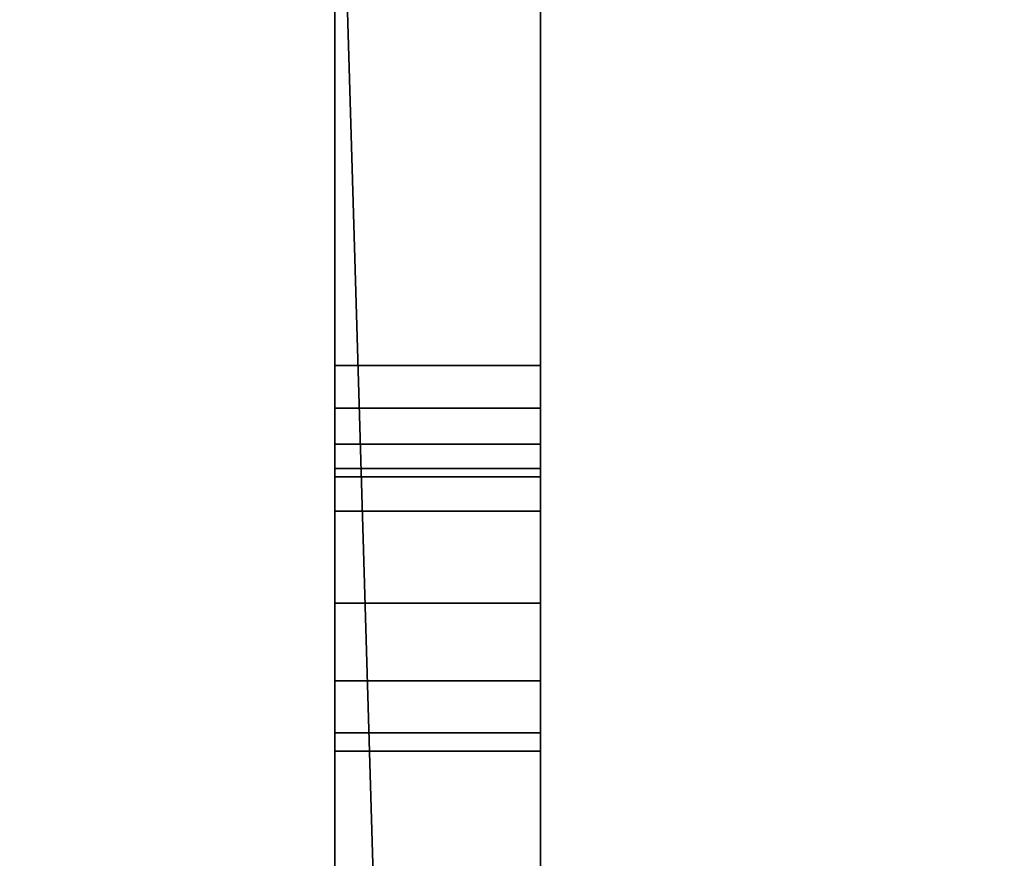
# Model space of a CAD drawing. Header units: millimetres. Extents: x -508 to 6708, y -110 to 248.
# Tile 969 of 1056: x 1875 to 1889, y -22 to -10. Entities that reach past the tile are written whole.
import ezdxf

# ---------------------------------------------------------------- set-up
doc = ezdxf.new("R2010")
doc.units = ezdxf.units.MM
doc.layers.add('151', color=7, linetype='Continuous', true_color=0xffffff)

# ---------------------------------------------------------------- blocks, each defined once
blk = doc.blocks.new('UG_SURFACE_145')
at = {"layer": '151', "color": 252, "linetype": 'Continuous', "lineweight": 35}
for points in [[(1879.5, -16.913, 323.25), (1882.5, -16.913, 323.25), (1882.5, -0.913, 323.25), (1879.5, -0.913, 323.25)], [(1879.5, -0.913, 330.25), (1882.5, -0.913, 330.25), (1882.5, -16.913, 330.25), (1879.5, -16.913, 330.25)], [(1879.5, -14.789, 336.4), (1879.5, -5.013, 336.4), (1879.5, -0.913, 330.25), (1879.5, -16.913, 330.25)], [(1879.5, -16.913, 323.25), (1879.5, -0.913, 323.25), (1879.5, -4.401, 316.978), (1879.5, -5.013, 317.1)], [(1882.5, -14.789, 317.1), (1882.5, -5.013, 317.1), (1882.5, -0.913, 323.25), (1882.5, -16.913, 323.25)], [(1882.5, -16.913, 330.25), (1882.5, -0.913, 330.25), (1882.5, -4.401, 336.522), (1882.5, -5.013, 336.4)], [(1879.5, -3.413, 309.5), (1882.5, -3.413, 309.5), (1882.5, -27.565, 309.5), (1880.216, -27.454, 309.5)], [(1880.216, -27.454, 309.5), (1879.5, -27.565, 309.5), (1879.5, -3.413, 309.5)], [(1879.5, -3.413, 344), (1879.5, -27.565, 344), (1880.216, -27.454, 344)], [(1880.216, -27.454, 344), (1882.5, -27.565, 344), (1882.5, -3.413, 344), (1879.5, -3.413, 344)], [(1879.5, -14.789, 313.9), (1879.5, -5.013, 313.9), (1879.5, -3.413, 309.5), (1879.5, -27.565, 309.5)], [(1879.5, -27.565, 344), (1879.5, -3.413, 344), (1879.5, -5.013, 339.6), (1879.5, -14.789, 339.6)], [(1882.5, -14.789, 339.6), (1882.5, -5.013, 339.6), (1882.5, -3.413, 344), (1882.5, -27.565, 344)], [(1882.5, -27.565, 309.5), (1882.5, -3.413, 309.5), (1882.5, -5.013, 313.9), (1882.5, -14.789, 313.9)], [(1879.5, -5.013, 317.1), (1879.5, -18.252, 323.516), (1879.5, -16.913, 323.25)], [(1879.5, -18.252, 323.516), (1879.5, -5.013, 317.1), (1879.5, -14.789, 317.1)], [(1879.5, -5.013, 339.6), (1882.5, -5.013, 339.6), (1882.5, -14.789, 339.6), (1879.5, -14.789, 339.6)], [(1879.5, -5.013, 317.1), (1882.5, -5.013, 317.1), (1882.5, -14.789, 317.1), (1879.5, -14.789, 317.1)], [(1879.5, -14.789, 313.9), (1882.5, -14.789, 313.9), (1882.5, -5.013, 313.9), (1879.5, -5.013, 313.9)], [(1879.5, -14.789, 336.4), (1882.5, -14.789, 336.4), (1882.5, -5.013, 336.4), (1879.5, -5.013, 336.4)], [(1882.5, -5.013, 336.4), (1882.5, -18.252, 329.984), (1882.5, -16.913, 330.25)], [(1882.5, -18.252, 329.984), (1882.5, -5.013, 336.4), (1882.5, -14.789, 336.4)], [(1879.5, -27.565, 309.5), (1879.5, -15.409, 314.015), (1879.5, -14.789, 313.9)], [(1879.5, -16.913, 330.25), (1879.5, -15.409, 336.515), (1879.5, -14.789, 336.4)], [(1879.5, -14.789, 317.1), (1879.5, -15.409, 316.985), (1879.5, -18.252, 323.516)], [(1879.5, -14.789, 339.6), (1879.5, -15.409, 339.485), (1879.5, -27.565, 344)], [(1879.5, -15.409, 336.515), (1882.5, -15.409, 336.515), (1882.5, -14.789, 336.4), (1879.5, -14.789, 336.4)], [(1879.5, -14.789, 339.6), (1882.5, -14.789, 339.6), (1882.5, -15.409, 339.485), (1879.5, -15.409, 339.485)], [(1879.5, -15.409, 314.015), (1882.5, -15.409, 314.015), (1882.5, -14.789, 313.9), (1879.5, -14.789, 313.9)], [(1879.5, -14.789, 317.1), (1882.5, -14.789, 317.1), (1882.5, -15.409, 316.985), (1879.5, -15.409, 316.985)], [(1882.5, -16.913, 323.25), (1882.5, -15.409, 316.985), (1882.5, -14.789, 317.1)], [(1882.5, -27.565, 344), (1882.5, -15.409, 339.485), (1882.5, -14.789, 339.6)], [(1882.5, -14.789, 313.9), (1882.5, -15.409, 314.015), (1882.5, -27.565, 309.5)], [(1882.5, -14.789, 336.4), (1882.5, -15.409, 336.515), (1882.5, -18.252, 329.984)], [(1879.5, -16.913, 330.25), (1879.5, -18.252, 329.984), (1879.5, -15.409, 336.515)], [(1879.5, -19.388, 324.275), (1879.5, -18.252, 323.516), (1879.5, -15.409, 316.985), (1879.5, -15.936, 316.64)], [(1879.5, -15.936, 336.86), (1879.5, -15.409, 336.515), (1879.5, -18.252, 329.984), (1879.5, -19.388, 329.225)], [(1879.5, -27.565, 309.5), (1879.5, -15.936, 314.36), (1879.5, -15.409, 314.015)], [(1879.5, -15.409, 339.485), (1879.5, -15.936, 339.14), (1879.5, -27.565, 344)], [(1879.5, -15.936, 336.86), (1882.5, -15.936, 336.86), (1882.5, -15.409, 336.515), (1879.5, -15.409, 336.515)], [(1879.5, -15.409, 339.485), (1882.5, -15.409, 339.485), (1882.5, -15.936, 339.14), (1879.5, -15.936, 339.14)], [(1879.5, -15.936, 314.36), (1882.5, -15.936, 314.36), (1882.5, -15.409, 314.015), (1879.5, -15.409, 314.015)], [(1879.5, -15.409, 316.985), (1882.5, -15.409, 316.985), (1882.5, -15.936, 316.64), (1879.5, -15.936, 316.64)], [(1882.5, -16.913, 323.25), (1882.5, -18.252, 323.516), (1882.5, -15.409, 316.985)], [(1882.5, -15.936, 316.64), (1882.5, -15.409, 316.985), (1882.5, -18.252, 323.516), (1882.5, -19.388, 324.275)], [(1882.5, -27.565, 344), (1882.5, -15.936, 339.14), (1882.5, -15.409, 339.485)], [(1882.5, -15.409, 314.015), (1882.5, -15.936, 314.36), (1882.5, -27.565, 309.5)], [(1882.5, -19.388, 329.225), (1882.5, -18.252, 329.984), (1882.5, -15.409, 336.515), (1882.5, -15.936, 336.86)], [(1879.5, -20.147, 325.411), (1879.5, -15.936, 316.64), (1879.5, -16.289, 316.118)], [(1879.5, -27.565, 344), (1879.5, -15.936, 339.14), (1879.5, -16.289, 338.618)], [(1879.5, -15.936, 316.64), (1879.5, -20.147, 325.411), (1879.5, -19.388, 324.275)], [(1879.5, -16.289, 337.382), (1879.5, -15.936, 336.86), (1879.5, -20.147, 328.089)], [(1879.5, -19.388, 329.225), (1879.5, -20.147, 328.089), (1879.5, -15.936, 336.86)], [(1879.5, -16.289, 314.882), (1879.5, -15.936, 314.36), (1879.5, -27.565, 309.5)], [(1879.5, -16.289, 337.382), (1882.5, -16.289, 337.382), (1882.5, -15.936, 336.86), (1879.5, -15.936, 336.86)], [(1879.5, -15.936, 339.14), (1882.5, -15.936, 339.14), (1882.5, -16.289, 338.618), (1879.5, -16.289, 338.618)], [(1879.5, -16.289, 314.882), (1882.5, -16.289, 314.882), (1882.5, -15.936, 314.36), (1879.5, -15.936, 314.36)], [(1879.5, -15.936, 316.64), (1882.5, -15.936, 316.64), (1882.5, -16.289, 316.118), (1879.5, -16.289, 316.118)], [(1882.5, -20.147, 328.089), (1882.5, -15.936, 336.86), (1882.5, -16.289, 337.382)], [(1882.5, -27.565, 309.5), (1882.5, -15.936, 314.36), (1882.5, -16.289, 314.882)], [(1882.5, -19.388, 324.275), (1882.5, -20.147, 325.411), (1882.5, -15.936, 316.64)], [(1882.5, -16.289, 316.118), (1882.5, -15.936, 316.64), (1882.5, -20.147, 325.411)], [(1882.5, -16.289, 338.618), (1882.5, -15.936, 339.14), (1882.5, -27.565, 344)], [(1882.5, -15.936, 336.86), (1882.5, -20.147, 328.089), (1882.5, -19.388, 329.225)], [(1879.5, -27.565, 344), (1879.5, -16.413, 338), (1879.5, -16.289, 337.382), (1879.5, -20.147, 328.089)], [(1879.5, -20.147, 325.411), (1879.5, -16.289, 316.118), (1879.5, -16.413, 315.5), (1879.5, -27.565, 309.5)], [(1879.5, -27.565, 309.5), (1879.5, -16.413, 315.5), (1879.5, -16.289, 314.882)], [(1879.5, -16.289, 338.618), (1879.5, -16.413, 338), (1879.5, -27.565, 344)], [(1879.5, -16.413, 338), (1882.5, -16.413, 338), (1882.5, -16.289, 337.382), (1879.5, -16.289, 337.382)], [(1879.5, -16.289, 338.618), (1882.5, -16.289, 338.618), (1882.5, -16.413, 338), (1879.5, -16.413, 338)], [(1879.5, -16.413, 315.5), (1882.5, -16.413, 315.5), (1882.5, -16.289, 314.882), (1879.5, -16.289, 314.882)], [(1879.5, -16.289, 316.118), (1882.5, -16.289, 316.118), (1882.5, -16.413, 315.5), (1879.5, -16.413, 315.5)], [(1882.5, -27.565, 309.5), (1882.5, -16.413, 315.5), (1882.5, -16.289, 316.118), (1882.5, -20.147, 325.411)], [(1882.5, -20.147, 328.089), (1882.5, -16.289, 337.382), (1882.5, -16.413, 338), (1882.5, -27.565, 344)], [(1882.5, -27.565, 344), (1882.5, -16.413, 338), (1882.5, -16.289, 338.618)], [(1882.5, -16.289, 314.882), (1882.5, -16.413, 315.5), (1882.5, -27.565, 309.5)], [(1879.5, -18.252, 323.516), (1882.5, -18.252, 323.516), (1882.5, -16.913, 323.25), (1879.5, -16.913, 323.25)], [(1879.5, -16.913, 330.25), (1882.5, -16.913, 330.25), (1882.5, -18.252, 329.984), (1879.5, -18.252, 329.984)], [(1879.5, -19.388, 324.275), (1882.5, -19.388, 324.275), (1882.5, -18.252, 323.516), (1879.5, -18.252, 323.516)], [(1879.5, -18.252, 329.984), (1882.5, -18.252, 329.984), (1882.5, -19.388, 329.225), (1879.5, -19.388, 329.225)], [(1879.5, -20.147, 325.411), (1882.5, -20.147, 325.411), (1882.5, -19.388, 324.275), (1879.5, -19.388, 324.275)], [(1879.5, -19.388, 329.225), (1882.5, -19.388, 329.225), (1882.5, -20.147, 328.089), (1879.5, -20.147, 328.089)], [(1879.5, -20.413, 326.75), (1882.5, -20.413, 326.75), (1882.5, -20.147, 325.411), (1879.5, -20.147, 325.411)], [(1879.5, -20.147, 328.089), (1882.5, -20.147, 328.089), (1882.5, -20.413, 326.75), (1879.5, -20.413, 326.75)], [(1879.5, -27.565, 309.5), (1879.5, -27.565, 344), (1879.5, -20.413, 326.75), (1879.5, -20.147, 325.411)], [(1879.5, -20.147, 328.089), (1879.5, -20.413, 326.75), (1879.5, -27.565, 344)], [(1882.5, -27.565, 344), (1882.5, -27.565, 309.5), (1882.5, -20.413, 326.75), (1882.5, -20.147, 328.089)], [(1882.5, -20.147, 325.411), (1882.5, -20.413, 326.75), (1882.5, -27.565, 309.5)]]:
    blk.add_3dface(points, dxfattribs=at)
blk = doc.blocks.new('UG_SURFACE_146')
at = {"layer": '151', "color": 252, "linetype": 'Continuous', "lineweight": 35}
for points in [[(1829.496, -19.899, 362.418), (1829.389, -20.401, 364), (1875.214, -30.142, 364)], [(1829.496, -19.899, 291.918), (1829.389, -20.401, 293.5), (1875.214, -30.142, 293.5)], [(1875.469, -29.848, 360.764), (1829.46, -20.069, 360.764), (1829.496, -19.899, 362.418)], [(1875.469, -29.848, 290.264), (1829.46, -20.069, 290.264), (1829.496, -19.899, 291.918)], [(1875.214, -30.142, 364), (1875.466, -29.85, 363.244), (1829.496, -19.899, 362.418)], [(1829.496, -19.899, 362.418), (1875.608, -29.7, 361.582), (1875.469, -29.848, 360.764)], [(1829.496, -19.899, 362.418), (1875.608, -29.7, 362.418), (1875.608, -29.7, 361.582)], [(1875.466, -29.85, 363.244), (1875.608, -29.7, 362.418), (1829.496, -19.899, 362.418)], [(1875.214, -30.142, 293.5), (1875.467, -29.85, 292.743), (1829.496, -19.899, 291.918)], [(1829.496, -19.899, 291.918), (1875.608, -29.7, 291.077), (1875.469, -29.848, 290.264)], [(1829.496, -19.899, 291.918), (1875.608, -29.7, 291.918), (1875.608, -29.7, 291.077)], [(1875.467, -29.85, 292.743), (1875.608, -29.7, 291.918), (1829.496, -19.899, 291.918)], [(1874.936, -30.508, 359.455), (1874.883, -30.574, 359.323), (1829.287, -20.882, 359.323), (1829.46, -20.069, 360.764)], [(1874.883, -30.574, 288.823), (1829.287, -20.882, 288.823), (1829.46, -20.069, 290.264), (1875.469, -29.848, 290.264)], [(1829.46, -20.069, 360.764), (1875.469, -29.848, 360.764), (1874.936, -30.508, 359.455)], [(1829.389, -20.401, 364), (1829.158, -21.49, 365.236), (1874.523, -31.133, 365.236), (1874.951, -30.518, 364.469)], [(1875.214, -30.142, 293.5), (1829.389, -20.401, 293.5), (1829.158, -21.49, 294.736), (1874.523, -31.133, 294.736)], [(1874.951, -30.518, 364.469), (1875.214, -30.142, 364), (1829.389, -20.401, 364)]]:
    blk.add_3dface(points, dxfattribs=at)
blk = doc.blocks.new('UG_SURFACE_147')
at = {"layer": '151', "color": 252, "linetype": 'Continuous', "lineweight": 35}
for points in [[(1829.496, -19.899, 1797.418), (1829.389, -20.401, 1799), (1875.214, -30.142, 1799)], [(1829.496, -19.899, 1726.918), (1829.389, -20.401, 1728.5), (1875.214, -30.142, 1728.5)], [(1875.469, -29.848, 1795.764), (1829.46, -20.069, 1795.764), (1829.496, -19.899, 1797.418)], [(1875.469, -29.848, 1725.264), (1829.46, -20.069, 1725.264), (1829.496, -19.899, 1726.918)], [(1875.214, -30.142, 1799), (1875.466, -29.85, 1798.244), (1829.496, -19.899, 1797.418)], [(1829.496, -19.899, 1797.418), (1875.608, -29.7, 1796.582), (1875.469, -29.848, 1795.764)], [(1829.496, -19.899, 1797.418), (1875.608, -29.7, 1797.418), (1875.608, -29.7, 1796.582)], [(1875.466, -29.85, 1798.244), (1875.608, -29.7, 1797.418), (1829.496, -19.899, 1797.418)], [(1875.214, -30.142, 1728.5), (1875.467, -29.85, 1727.743), (1829.496, -19.899, 1726.918)], [(1829.496, -19.899, 1726.918), (1875.608, -29.7, 1726.077), (1875.469, -29.848, 1725.264)], [(1829.496, -19.899, 1726.918), (1875.608, -29.7, 1726.918), (1875.608, -29.7, 1726.077)], [(1875.467, -29.85, 1727.743), (1875.608, -29.7, 1726.918), (1829.496, -19.899, 1726.918)], [(1874.936, -30.508, 1794.455), (1874.883, -30.574, 1794.323), (1829.287, -20.882, 1794.323), (1829.46, -20.069, 1795.764)], [(1874.883, -30.574, 1723.823), (1829.287, -20.882, 1723.823), (1829.46, -20.069, 1725.264), (1875.469, -29.848, 1725.264)], [(1829.46, -20.069, 1795.764), (1875.469, -29.848, 1795.764), (1874.936, -30.508, 1794.455)], [(1829.389, -20.401, 1799), (1829.158, -21.49, 1800.236), (1874.523, -31.133, 1800.236), (1874.951, -30.518, 1799.469)], [(1875.214, -30.142, 1728.5), (1829.389, -20.401, 1728.5), (1829.158, -21.49, 1729.736), (1874.523, -31.133, 1729.736)], [(1874.951, -30.518, 1799.469), (1875.214, -30.142, 1799), (1829.389, -20.401, 1799)]]:
    blk.add_3dface(points, dxfattribs=at)
blk = doc.blocks.new('UG_SURFACE_148')
at = {"layer": '151', "color": 252, "linetype": 'Continuous', "lineweight": 35}
for points in [[(1829.496, -19.899, 1547.418), (1829.389, -20.401, 1549), (1875.214, -30.142, 1549)], [(1829.496, -19.899, 1476.918), (1829.389, -20.401, 1478.5), (1875.214, -30.142, 1478.5)], [(1875.469, -29.848, 1545.764), (1829.46, -20.069, 1545.764), (1829.496, -19.899, 1547.418)], [(1875.469, -29.848, 1475.264), (1829.46, -20.069, 1475.264), (1829.496, -19.899, 1476.918)], [(1875.214, -30.142, 1549), (1875.466, -29.85, 1548.244), (1829.496, -19.899, 1547.418)], [(1829.496, -19.899, 1547.418), (1875.608, -29.7, 1546.582), (1875.469, -29.848, 1545.764)], [(1829.496, -19.899, 1547.418), (1875.608, -29.7, 1547.418), (1875.608, -29.7, 1546.582)], [(1875.466, -29.85, 1548.244), (1875.608, -29.7, 1547.418), (1829.496, -19.899, 1547.418)], [(1875.214, -30.142, 1478.5), (1875.467, -29.85, 1477.743), (1829.496, -19.899, 1476.918)], [(1829.496, -19.899, 1476.918), (1875.608, -29.7, 1476.077), (1875.469, -29.848, 1475.264)], [(1829.496, -19.899, 1476.918), (1875.608, -29.7, 1476.918), (1875.608, -29.7, 1476.077)], [(1875.467, -29.85, 1477.743), (1875.608, -29.7, 1476.918), (1829.496, -19.899, 1476.918)], [(1874.936, -30.508, 1544.455), (1874.883, -30.574, 1544.323), (1829.287, -20.882, 1544.323), (1829.46, -20.069, 1545.764)], [(1874.883, -30.574, 1473.823), (1829.287, -20.882, 1473.823), (1829.46, -20.069, 1475.264), (1875.469, -29.848, 1475.264)], [(1829.46, -20.069, 1545.764), (1875.469, -29.848, 1545.764), (1874.936, -30.508, 1544.455)], [(1829.389, -20.401, 1549), (1829.158, -21.49, 1550.236), (1874.523, -31.133, 1550.236), (1874.951, -30.518, 1549.469)], [(1875.214, -30.142, 1478.5), (1829.389, -20.401, 1478.5), (1829.158, -21.49, 1479.736), (1874.523, -31.133, 1479.736)], [(1874.951, -30.518, 1549.469), (1875.214, -30.142, 1549), (1829.389, -20.401, 1549)]]:
    blk.add_3dface(points, dxfattribs=at)
blk = doc.blocks.new('UG_SURFACE_151')
at = {"layer": '151', "color": 252, "linetype": 'Continuous', "lineweight": 35}
for points in [[(1879.5, -16.913, 1508.25), (1882.5, -16.913, 1508.25), (1882.5, -0.913, 1508.25), (1879.5, -0.913, 1508.25)], [(1879.5, -0.913, 1515.25), (1882.5, -0.913, 1515.25), (1882.5, -16.913, 1515.25), (1879.5, -16.913, 1515.25)], [(1879.5, -14.789, 1521.4), (1879.5, -5.013, 1521.4), (1879.5, -0.913, 1515.25), (1879.5, -16.913, 1515.25)], [(1879.5, -16.913, 1508.25), (1879.5, -0.913, 1508.25), (1879.5, -4.401, 1501.978), (1879.5, -5.013, 1502.1)], [(1882.5, -14.789, 1502.1), (1882.5, -5.013, 1502.1), (1882.5, -0.913, 1508.25), (1882.5, -16.913, 1508.25)], [(1882.5, -16.913, 1515.25), (1882.5, -0.913, 1515.25), (1882.5, -4.401, 1521.522), (1882.5, -5.013, 1521.4)], [(1879.5, -3.413, 1494.5), (1882.5, -3.413, 1494.5), (1882.5, -27.565, 1494.5), (1880.216, -27.454, 1494.5)], [(1880.216, -27.454, 1494.5), (1879.5, -27.565, 1494.5), (1879.5, -3.413, 1494.5)], [(1879.5, -3.413, 1529), (1879.5, -27.565, 1529), (1880.216, -27.454, 1529)], [(1880.216, -27.454, 1529), (1882.5, -27.565, 1529), (1882.5, -3.413, 1529), (1879.5, -3.413, 1529)], [(1879.5, -14.789, 1498.9), (1879.5, -5.013, 1498.9), (1879.5, -3.413, 1494.5), (1879.5, -27.565, 1494.5)], [(1879.5, -27.565, 1529), (1879.5, -3.413, 1529), (1879.5, -5.013, 1524.6), (1879.5, -14.789, 1524.6)], [(1882.5, -14.789, 1524.6), (1882.5, -5.013, 1524.6), (1882.5, -3.413, 1529), (1882.5, -27.565, 1529)], [(1882.5, -27.565, 1494.5), (1882.5, -3.413, 1494.5), (1882.5, -5.013, 1498.9), (1882.5, -14.789, 1498.9)], [(1879.5, -5.013, 1502.1), (1879.5, -18.252, 1508.516), (1879.5, -16.913, 1508.25)], [(1879.5, -18.252, 1508.516), (1879.5, -5.013, 1502.1), (1879.5, -14.789, 1502.1)], [(1879.5, -5.013, 1524.6), (1882.5, -5.013, 1524.6), (1882.5, -14.789, 1524.6), (1879.5, -14.789, 1524.6)], [(1879.5, -5.013, 1502.1), (1882.5, -5.013, 1502.1), (1882.5, -14.789, 1502.1), (1879.5, -14.789, 1502.1)], [(1879.5, -14.789, 1498.9), (1882.5, -14.789, 1498.9), (1882.5, -5.013, 1498.9), (1879.5, -5.013, 1498.9)], [(1879.5, -14.789, 1521.4), (1882.5, -14.789, 1521.4), (1882.5, -5.013, 1521.4), (1879.5, -5.013, 1521.4)], [(1882.5, -5.013, 1521.4), (1882.5, -18.252, 1514.984), (1882.5, -16.913, 1515.25)], [(1882.5, -18.252, 1514.984), (1882.5, -5.013, 1521.4), (1882.5, -14.789, 1521.4)], [(1879.5, -16.913, 1515.25), (1879.5, -15.409, 1521.515), (1879.5, -14.789, 1521.4)], [(1879.5, -27.565, 1494.5), (1879.5, -15.409, 1499.015), (1879.5, -14.789, 1498.9)], [(1879.5, -14.789, 1502.1), (1879.5, -15.409, 1501.985), (1879.5, -19.388, 1509.275), (1879.5, -18.252, 1508.516)], [(1879.5, -14.789, 1524.6), (1879.5, -15.409, 1524.485), (1879.5, -27.565, 1529)], [(1879.5, -15.409, 1521.515), (1882.5, -15.409, 1521.515), (1882.5, -14.789, 1521.4), (1879.5, -14.789, 1521.4)], [(1879.5, -14.789, 1524.6), (1882.5, -14.789, 1524.6), (1882.5, -15.409, 1524.485), (1879.5, -15.409, 1524.485)], [(1879.5, -15.409, 1499.015), (1882.5, -15.409, 1499.015), (1882.5, -14.789, 1498.9), (1879.5, -14.789, 1498.9)], [(1879.5, -14.789, 1502.1), (1882.5, -14.789, 1502.1), (1882.5, -15.409, 1501.985), (1879.5, -15.409, 1501.985)], [(1882.5, -16.913, 1508.25), (1882.5, -15.409, 1501.985), (1882.5, -14.789, 1502.1)], [(1882.5, -27.565, 1529), (1882.5, -15.409, 1524.485), (1882.5, -14.789, 1524.6)], [(1882.5, -14.789, 1521.4), (1882.5, -15.409, 1521.515), (1882.5, -19.388, 1514.225), (1882.5, -18.252, 1514.984)], [(1882.5, -14.789, 1498.9), (1882.5, -15.409, 1499.015), (1882.5, -27.565, 1494.5)], [(1879.5, -15.936, 1521.86), (1879.5, -15.409, 1521.515), (1879.5, -16.913, 1515.25), (1879.5, -18.252, 1514.984)], [(1879.5, -20.147, 1510.411), (1879.5, -15.409, 1501.985), (1879.5, -15.936, 1501.64)], [(1879.5, -27.565, 1529), (1879.5, -15.409, 1524.485), (1879.5, -15.936, 1524.14)], [(1879.5, -15.409, 1501.985), (1879.5, -20.147, 1510.411), (1879.5, -19.388, 1509.275)], [(1879.5, -15.936, 1499.36), (1879.5, -15.409, 1499.015), (1879.5, -27.565, 1494.5)], [(1879.5, -15.936, 1521.86), (1882.5, -15.936, 1521.86), (1882.5, -15.409, 1521.515), (1879.5, -15.409, 1521.515)], [(1879.5, -15.409, 1524.485), (1882.5, -15.409, 1524.485), (1882.5, -15.936, 1524.14), (1879.5, -15.936, 1524.14)], [(1879.5, -15.936, 1499.36), (1882.5, -15.936, 1499.36), (1882.5, -15.409, 1499.015), (1879.5, -15.409, 1499.015)], [(1879.5, -15.409, 1501.985), (1882.5, -15.409, 1501.985), (1882.5, -15.936, 1501.64), (1879.5, -15.936, 1501.64)], [(1882.5, -20.147, 1513.089), (1882.5, -15.409, 1521.515), (1882.5, -15.936, 1521.86)], [(1882.5, -27.565, 1494.5), (1882.5, -15.409, 1499.015), (1882.5, -15.936, 1499.36)], [(1882.5, -16.913, 1508.25), (1882.5, -18.252, 1508.516), (1882.5, -15.409, 1501.985)], [(1882.5, -18.252, 1508.516), (1882.5, -19.388, 1509.275), (1882.5, -15.409, 1501.985)], [(1882.5, -15.936, 1501.64), (1882.5, -15.409, 1501.985), (1882.5, -19.388, 1509.275), (1882.5, -20.147, 1510.411)], [(1882.5, -15.936, 1524.14), (1882.5, -15.409, 1524.485), (1882.5, -27.565, 1529)], [(1882.5, -15.409, 1521.515), (1882.5, -20.147, 1513.089), (1882.5, -19.388, 1514.225)], [(1879.5, -15.936, 1521.86), (1879.5, -18.252, 1514.984), (1879.5, -19.388, 1514.225)], [(1879.5, -20.147, 1513.089), (1879.5, -16.289, 1522.382), (1879.5, -15.936, 1521.86)], [(1879.5, -15.936, 1501.64), (1879.5, -16.289, 1501.118), (1879.5, -20.147, 1510.411)], [(1879.5, -27.565, 1494.5), (1879.5, -16.289, 1499.882), (1879.5, -15.936, 1499.36)], [(1879.5, -15.936, 1524.14), (1879.5, -16.289, 1523.618), (1879.5, -27.565, 1529)], [(1879.5, -19.388, 1514.225), (1879.5, -20.147, 1513.089), (1879.5, -15.936, 1521.86)], [(1879.5, -16.289, 1522.382), (1882.5, -16.289, 1522.382), (1882.5, -15.936, 1521.86), (1879.5, -15.936, 1521.86)], [(1879.5, -15.936, 1524.14), (1882.5, -15.936, 1524.14), (1882.5, -16.289, 1523.618), (1879.5, -16.289, 1523.618)], [(1879.5, -16.289, 1499.882), (1882.5, -16.289, 1499.882), (1882.5, -15.936, 1499.36), (1879.5, -15.936, 1499.36)], [(1879.5, -15.936, 1501.64), (1882.5, -15.936, 1501.64), (1882.5, -16.289, 1501.118), (1879.5, -16.289, 1501.118)], [(1882.5, -20.147, 1510.411), (1882.5, -16.289, 1501.118), (1882.5, -15.936, 1501.64)], [(1882.5, -27.565, 1529), (1882.5, -16.289, 1523.618), (1882.5, -15.936, 1524.14)], [(1882.5, -15.936, 1521.86), (1882.5, -16.289, 1522.382), (1882.5, -20.147, 1513.089)], [(1882.5, -15.936, 1499.36), (1882.5, -16.289, 1499.882), (1882.5, -27.565, 1494.5)], [(1879.5, -27.565, 1529), (1879.5, -16.413, 1523), (1879.5, -16.289, 1522.382), (1879.5, -20.147, 1513.089)], [(1879.5, -20.147, 1510.411), (1879.5, -16.289, 1501.118), (1879.5, -16.413, 1500.5), (1879.5, -27.565, 1494.5)], [(1879.5, -27.565, 1494.5), (1879.5, -16.413, 1500.5), (1879.5, -16.289, 1499.882)], [(1879.5, -16.289, 1523.618), (1879.5, -16.413, 1523), (1879.5, -27.565, 1529)], [(1879.5, -16.413, 1523), (1882.5, -16.413, 1523), (1882.5, -16.289, 1522.382), (1879.5, -16.289, 1522.382)], [(1879.5, -16.289, 1523.618), (1882.5, -16.289, 1523.618), (1882.5, -16.413, 1523), (1879.5, -16.413, 1523)], [(1879.5, -16.413, 1500.5), (1882.5, -16.413, 1500.5), (1882.5, -16.289, 1499.882), (1879.5, -16.289, 1499.882)], [(1879.5, -16.289, 1501.118), (1882.5, -16.289, 1501.118), (1882.5, -16.413, 1500.5), (1879.5, -16.413, 1500.5)], [(1882.5, -27.565, 1494.5), (1882.5, -16.413, 1500.5), (1882.5, -16.289, 1501.118), (1882.5, -20.147, 1510.411)], [(1882.5, -20.147, 1513.089), (1882.5, -16.289, 1522.382), (1882.5, -16.413, 1523), (1882.5, -27.565, 1529)], [(1882.5, -27.565, 1529), (1882.5, -16.413, 1523), (1882.5, -16.289, 1523.618)], [(1882.5, -16.289, 1499.882), (1882.5, -16.413, 1500.5), (1882.5, -27.565, 1494.5)], [(1879.5, -18.252, 1508.516), (1882.5, -18.252, 1508.516), (1882.5, -16.913, 1508.25), (1879.5, -16.913, 1508.25)], [(1879.5, -16.913, 1515.25), (1882.5, -16.913, 1515.25), (1882.5, -18.252, 1514.984), (1879.5, -18.252, 1514.984)], [(1879.5, -19.388, 1509.275), (1882.5, -19.388, 1509.275), (1882.5, -18.252, 1508.516), (1879.5, -18.252, 1508.516)], [(1879.5, -18.252, 1514.984), (1882.5, -18.252, 1514.984), (1882.5, -19.388, 1514.225), (1879.5, -19.388, 1514.225)], [(1879.5, -20.147, 1510.411), (1882.5, -20.147, 1510.411), (1882.5, -19.388, 1509.275), (1879.5, -19.388, 1509.275)], [(1879.5, -19.388, 1514.225), (1882.5, -19.388, 1514.225), (1882.5, -20.147, 1513.089), (1879.5, -20.147, 1513.089)], [(1879.5, -20.413, 1511.75), (1882.5, -20.413, 1511.75), (1882.5, -20.147, 1510.411), (1879.5, -20.147, 1510.411)], [(1879.5, -20.147, 1513.089), (1882.5, -20.147, 1513.089), (1882.5, -20.413, 1511.75), (1879.5, -20.413, 1511.75)], [(1879.5, -27.565, 1494.5), (1879.5, -20.413, 1511.75), (1879.5, -20.147, 1510.411)], [(1879.5, -20.147, 1513.089), (1879.5, -20.413, 1511.75), (1879.5, -27.565, 1494.5), (1879.5, -27.565, 1529)], [(1882.5, -27.565, 1529), (1882.5, -27.565, 1494.5), (1882.5, -20.413, 1511.75), (1882.5, -20.147, 1513.089)], [(1882.5, -20.147, 1510.411), (1882.5, -20.413, 1511.75), (1882.5, -27.565, 1494.5)]]:
    blk.add_3dface(points, dxfattribs=at)
blk = doc.blocks.new('UG_SURFACE_154')
at = {"layer": '151', "color": 252, "linetype": 'Continuous', "lineweight": 35}
for points in [[(1879.5, -16.913, 1758.25), (1882.5, -16.913, 1758.25), (1882.5, -0.913, 1758.25), (1879.5, -0.913, 1758.25)], [(1879.5, -0.913, 1765.25), (1882.5, -0.913, 1765.25), (1882.5, -16.913, 1765.25), (1879.5, -16.913, 1765.25)], [(1879.5, -14.789, 1771.4), (1879.5, -5.013, 1771.4), (1879.5, -0.913, 1765.25), (1879.5, -16.913, 1765.25)], [(1879.5, -16.913, 1758.25), (1879.5, -0.913, 1758.25), (1879.5, -4.401, 1751.978), (1879.5, -5.013, 1752.1)], [(1882.5, -14.789, 1752.1), (1882.5, -5.013, 1752.1), (1882.5, -0.913, 1758.25), (1882.5, -16.913, 1758.25)], [(1882.5, -16.913, 1765.25), (1882.5, -0.913, 1765.25), (1882.5, -4.401, 1771.522), (1882.5, -5.013, 1771.4)], [(1879.5, -3.413, 1744.5), (1882.5, -3.413, 1744.5), (1882.5, -27.565, 1744.5), (1880.216, -27.454, 1744.5)], [(1880.216, -27.454, 1744.5), (1879.5, -27.565, 1744.5), (1879.5, -3.413, 1744.5)], [(1879.5, -3.413, 1779), (1879.5, -27.565, 1779), (1880.216, -27.454, 1779)], [(1880.216, -27.454, 1779), (1882.5, -27.565, 1779), (1882.5, -3.413, 1779), (1879.5, -3.413, 1779)], [(1879.5, -14.789, 1748.9), (1879.5, -5.013, 1748.9), (1879.5, -3.413, 1744.5), (1879.5, -27.565, 1744.5)], [(1879.5, -27.565, 1779), (1879.5, -3.413, 1779), (1879.5, -5.013, 1774.6), (1879.5, -14.789, 1774.6)], [(1882.5, -14.789, 1774.6), (1882.5, -5.013, 1774.6), (1882.5, -3.413, 1779), (1882.5, -27.565, 1779)], [(1882.5, -27.565, 1744.5), (1882.5, -3.413, 1744.5), (1882.5, -5.013, 1748.9), (1882.5, -14.789, 1748.9)], [(1879.5, -5.013, 1752.1), (1879.5, -18.252, 1758.516), (1879.5, -16.913, 1758.25)], [(1879.5, -18.252, 1758.516), (1879.5, -5.013, 1752.1), (1879.5, -14.789, 1752.1)], [(1879.5, -5.013, 1774.6), (1882.5, -5.013, 1774.6), (1882.5, -14.789, 1774.6), (1879.5, -14.789, 1774.6)], [(1879.5, -5.013, 1752.1), (1882.5, -5.013, 1752.1), (1882.5, -14.789, 1752.1), (1879.5, -14.789, 1752.1)], [(1879.5, -14.789, 1748.9), (1882.5, -14.789, 1748.9), (1882.5, -5.013, 1748.9), (1879.5, -5.013, 1748.9)], [(1879.5, -14.789, 1771.4), (1882.5, -14.789, 1771.4), (1882.5, -5.013, 1771.4), (1879.5, -5.013, 1771.4)], [(1882.5, -5.013, 1771.4), (1882.5, -18.252, 1764.984), (1882.5, -16.913, 1765.25)], [(1882.5, -18.252, 1764.984), (1882.5, -5.013, 1771.4), (1882.5, -14.789, 1771.4)], [(1879.5, -16.913, 1765.25), (1879.5, -15.409, 1771.515), (1879.5, -14.789, 1771.4)], [(1879.5, -27.565, 1744.5), (1879.5, -15.409, 1749.015), (1879.5, -14.789, 1748.9)], [(1879.5, -14.789, 1752.1), (1879.5, -15.409, 1751.985), (1879.5, -19.388, 1759.275), (1879.5, -18.252, 1758.516)], [(1879.5, -14.789, 1774.6), (1879.5, -15.409, 1774.485), (1879.5, -27.565, 1779)], [(1879.5, -15.409, 1771.515), (1882.5, -15.409, 1771.515), (1882.5, -14.789, 1771.4), (1879.5, -14.789, 1771.4)], [(1879.5, -14.789, 1774.6), (1882.5, -14.789, 1774.6), (1882.5, -15.409, 1774.485), (1879.5, -15.409, 1774.485)], [(1879.5, -15.409, 1749.015), (1882.5, -15.409, 1749.015), (1882.5, -14.789, 1748.9), (1879.5, -14.789, 1748.9)], [(1879.5, -14.789, 1752.1), (1882.5, -14.789, 1752.1), (1882.5, -15.409, 1751.985), (1879.5, -15.409, 1751.985)], [(1882.5, -16.913, 1758.25), (1882.5, -15.409, 1751.985), (1882.5, -14.789, 1752.1)], [(1882.5, -27.565, 1779), (1882.5, -15.409, 1774.485), (1882.5, -14.789, 1774.6)], [(1882.5, -14.789, 1771.4), (1882.5, -15.409, 1771.515), (1882.5, -19.388, 1764.225), (1882.5, -18.252, 1764.984)], [(1882.5, -14.789, 1748.9), (1882.5, -15.409, 1749.015), (1882.5, -27.565, 1744.5)], [(1879.5, -15.936, 1771.86), (1879.5, -15.409, 1771.515), (1879.5, -16.913, 1765.25), (1879.5, -18.252, 1764.984)], [(1879.5, -20.147, 1760.411), (1879.5, -15.409, 1751.985), (1879.5, -15.936, 1751.64)], [(1879.5, -27.565, 1779), (1879.5, -15.409, 1774.485), (1879.5, -15.936, 1774.14)], [(1879.5, -15.409, 1751.985), (1879.5, -20.147, 1760.411), (1879.5, -19.388, 1759.275)], [(1879.5, -15.936, 1749.36), (1879.5, -15.409, 1749.015), (1879.5, -27.565, 1744.5)], [(1879.5, -15.936, 1771.86), (1882.5, -15.936, 1771.86), (1882.5, -15.409, 1771.515), (1879.5, -15.409, 1771.515)], [(1879.5, -15.409, 1774.485), (1882.5, -15.409, 1774.485), (1882.5, -15.936, 1774.14), (1879.5, -15.936, 1774.14)], [(1879.5, -15.936, 1749.36), (1882.5, -15.936, 1749.36), (1882.5, -15.409, 1749.015), (1879.5, -15.409, 1749.015)], [(1879.5, -15.409, 1751.985), (1882.5, -15.409, 1751.985), (1882.5, -15.936, 1751.64), (1879.5, -15.936, 1751.64)], [(1882.5, -20.147, 1763.089), (1882.5, -15.409, 1771.515), (1882.5, -15.936, 1771.86)], [(1882.5, -27.565, 1744.5), (1882.5, -15.409, 1749.015), (1882.5, -15.936, 1749.36)], [(1882.5, -16.913, 1758.25), (1882.5, -18.252, 1758.516), (1882.5, -15.409, 1751.985)], [(1882.5, -18.252, 1758.516), (1882.5, -19.388, 1759.275), (1882.5, -15.409, 1751.985)], [(1882.5, -15.936, 1751.64), (1882.5, -15.409, 1751.985), (1882.5, -19.388, 1759.275), (1882.5, -20.147, 1760.411)], [(1882.5, -15.936, 1774.14), (1882.5, -15.409, 1774.485), (1882.5, -27.565, 1779)], [(1882.5, -15.409, 1771.515), (1882.5, -20.147, 1763.089), (1882.5, -19.388, 1764.225)], [(1879.5, -15.936, 1771.86), (1879.5, -18.252, 1764.984), (1879.5, -19.388, 1764.225)], [(1879.5, -20.147, 1763.089), (1879.5, -16.289, 1772.382), (1879.5, -15.936, 1771.86)], [(1879.5, -15.936, 1751.64), (1879.5, -16.289, 1751.118), (1879.5, -20.147, 1760.411)], [(1879.5, -27.565, 1744.5), (1879.5, -16.289, 1749.882), (1879.5, -15.936, 1749.36)], [(1879.5, -15.936, 1774.14), (1879.5, -16.289, 1773.618), (1879.5, -27.565, 1779)], [(1879.5, -19.388, 1764.225), (1879.5, -20.147, 1763.089), (1879.5, -15.936, 1771.86)], [(1879.5, -16.289, 1772.382), (1882.5, -16.289, 1772.382), (1882.5, -15.936, 1771.86), (1879.5, -15.936, 1771.86)], [(1879.5, -15.936, 1774.14), (1882.5, -15.936, 1774.14), (1882.5, -16.289, 1773.618), (1879.5, -16.289, 1773.618)], [(1879.5, -16.289, 1749.882), (1882.5, -16.289, 1749.882), (1882.5, -15.936, 1749.36), (1879.5, -15.936, 1749.36)], [(1879.5, -15.936, 1751.64), (1882.5, -15.936, 1751.64), (1882.5, -16.289, 1751.118), (1879.5, -16.289, 1751.118)], [(1882.5, -20.147, 1760.411), (1882.5, -16.289, 1751.118), (1882.5, -15.936, 1751.64)], [(1882.5, -27.565, 1779), (1882.5, -16.289, 1773.618), (1882.5, -15.936, 1774.14)], [(1882.5, -15.936, 1771.86), (1882.5, -16.289, 1772.382), (1882.5, -20.147, 1763.089)], [(1882.5, -15.936, 1749.36), (1882.5, -16.289, 1749.882), (1882.5, -27.565, 1744.5)], [(1879.5, -27.565, 1779), (1879.5, -16.413, 1773), (1879.5, -16.289, 1772.382), (1879.5, -20.147, 1763.089)], [(1879.5, -20.147, 1760.411), (1879.5, -16.289, 1751.118), (1879.5, -16.413, 1750.5), (1879.5, -27.565, 1744.5)], [(1879.5, -27.565, 1744.5), (1879.5, -16.413, 1750.5), (1879.5, -16.289, 1749.882)], [(1879.5, -16.289, 1773.618), (1879.5, -16.413, 1773), (1879.5, -27.565, 1779)], [(1879.5, -16.413, 1773), (1882.5, -16.413, 1773), (1882.5, -16.289, 1772.382), (1879.5, -16.289, 1772.382)], [(1879.5, -16.289, 1773.618), (1882.5, -16.289, 1773.618), (1882.5, -16.413, 1773), (1879.5, -16.413, 1773)], [(1879.5, -16.413, 1750.5), (1882.5, -16.413, 1750.5), (1882.5, -16.289, 1749.882), (1879.5, -16.289, 1749.882)], [(1879.5, -16.289, 1751.118), (1882.5, -16.289, 1751.118), (1882.5, -16.413, 1750.5), (1879.5, -16.413, 1750.5)], [(1882.5, -27.565, 1744.5), (1882.5, -16.413, 1750.5), (1882.5, -16.289, 1751.118), (1882.5, -20.147, 1760.411)], [(1882.5, -20.147, 1763.089), (1882.5, -16.289, 1772.382), (1882.5, -16.413, 1773), (1882.5, -27.565, 1779)], [(1882.5, -27.565, 1779), (1882.5, -16.413, 1773), (1882.5, -16.289, 1773.618)], [(1882.5, -16.289, 1749.882), (1882.5, -16.413, 1750.5), (1882.5, -27.565, 1744.5)], [(1879.5, -18.252, 1758.516), (1882.5, -18.252, 1758.516), (1882.5, -16.913, 1758.25), (1879.5, -16.913, 1758.25)], [(1879.5, -16.913, 1765.25), (1882.5, -16.913, 1765.25), (1882.5, -18.252, 1764.984), (1879.5, -18.252, 1764.984)], [(1879.5, -19.388, 1759.275), (1882.5, -19.388, 1759.275), (1882.5, -18.252, 1758.516), (1879.5, -18.252, 1758.516)], [(1879.5, -18.252, 1764.984), (1882.5, -18.252, 1764.984), (1882.5, -19.388, 1764.225), (1879.5, -19.388, 1764.225)], [(1879.5, -20.147, 1760.411), (1882.5, -20.147, 1760.411), (1882.5, -19.388, 1759.275), (1879.5, -19.388, 1759.275)], [(1879.5, -19.388, 1764.225), (1882.5, -19.388, 1764.225), (1882.5, -20.147, 1763.089), (1879.5, -20.147, 1763.089)], [(1879.5, -20.413, 1761.75), (1882.5, -20.413, 1761.75), (1882.5, -20.147, 1760.411), (1879.5, -20.147, 1760.411)], [(1879.5, -20.147, 1763.089), (1882.5, -20.147, 1763.089), (1882.5, -20.413, 1761.75), (1879.5, -20.413, 1761.75)], [(1879.5, -27.565, 1744.5), (1879.5, -20.413, 1761.75), (1879.5, -20.147, 1760.411)], [(1879.5, -20.147, 1763.089), (1879.5, -20.413, 1761.75), (1879.5, -27.565, 1744.5), (1879.5, -27.565, 1779)], [(1882.5, -27.565, 1779), (1882.5, -27.565, 1744.5), (1882.5, -20.413, 1761.75), (1882.5, -20.147, 1763.089)], [(1882.5, -20.147, 1760.411), (1882.5, -20.413, 1761.75), (1882.5, -27.565, 1744.5)]]:
    blk.add_3dface(points, dxfattribs=at)
blk = doc.blocks.new('UG_SURFACE_256')
at = {"layer": '151', "color": 252, "linetype": 'Continuous', "lineweight": 35}
for points in [[(1082, -5.3, 2075.25), (1082, -22.22, 2075.25), (1918, -22.22, 2075.25), (1918, -5.3, 2075.25)], [(1083.5, -5.3, 2073.75), (1916.5, -5.3, 2073.75), (1916.5, -22.22, 2073.75), (1083.5, -22.22, 2073.75)]]:
    blk.add_3dface(points, dxfattribs=at)

msp = doc.modelspace()

# ---------------------------------------------------------------- linework, layer by layer
at = {"layer": '151', "color": 253, "linetype": 'Continuous', "lineweight": -3}
for p, q in [((1879.5, -16.913, 330.25), (1879.5, -0.913, 330.25)), ((1879.5, -0.913, 323.25), (1879.5, -16.913, 323.25)), ((1879.5, -0.913, 1508.25), (1879.5, -16.913, 1508.25)), ((1879.5, -16.913, 1515.25), (1879.5, -0.913, 1515.25)), ((1879.5, -16.913, 1765.25), (1879.5, -0.913, 1765.25)), ((1879.5, -0.913, 1758.25), (1879.5, -16.913, 1758.25)), ((1879.5, -0.913, 323.25), (1879.5, -16.913, 323.25)), ((1882.5, -16.913, 330.25), (1882.5, -0.913, 330.25)), ((1882.5, -0.913, 323.25), (1882.5, -16.913, 323.25)), ((1882.5, -0.913, 1508.25), (1882.5, -16.913, 1508.25)), ((1882.5, -16.913, 1515.25), (1882.5, -0.913, 1515.25)), ((1882.5, -0.913, 1758.25), (1882.5, -16.913, 1758.25)), ((1882.5, -16.913, 1765.25), (1882.5, -0.913, 1765.25)), ((1879.5, -27.565, 309.5), (1879.5, -3.413, 309.5)), ((1879.5, -3.413, 344), (1879.5, -27.565, 344)), ((1879.5, -27.565, 1494.5), (1879.5, -3.413, 1494.5)), ((1879.5, -3.413, 1529), (1879.5, -27.565, 1529)), ((1879.5, -27.565, 1744.5), (1879.5, -3.413, 1744.5)), ((1879.5, -3.413, 1779), (1879.5, -27.565, 1779)), ((1882.5, -3.413, 344), (1882.5, -27.565, 344)), ((1882.5, -27.565, 309.5), (1882.5, -3.413, 309.5)), ((1882.5, -3.413, 1529), (1882.5, -27.565, 1529)), ((1882.5, -27.565, 1494.5), (1882.5, -3.413, 1494.5)), ((1882.5, -3.413, 1779), (1882.5, -27.565, 1779)), ((1882.5, -27.565, 1744.5), (1882.5, -3.413, 1744.5)), ((1879.5, -5.013, 336.4), (1879.5, -14.789, 336.4)), ((1879.5, -14.789, 339.6), (1879.5, -5.013, 339.6)), ((1879.5, -5.013, 313.9), (1879.5, -14.789, 313.9)), ((1879.5, -14.789, 317.1), (1879.5, -5.013, 317.1)), ((1879.5, -14.789, 1524.6), (1879.5, -5.013, 1524.6)), ((1879.5, -5.013, 1498.9), (1879.5, -14.789, 1498.9)), ((1879.5, -5.013, 1521.4), (1879.5, -14.789, 1521.4)), ((1879.5, -14.789, 1502.1), (1879.5, -5.013, 1502.1)), ((1879.5, -5.013, 1771.4), (1879.5, -14.789, 1771.4)), ((1879.5, -14.789, 1752.1), (1879.5, -5.013, 1752.1)), ((1879.5, -14.789, 1774.6), (1879.5, -5.013, 1774.6)), ((1879.5, -5.013, 1748.9), (1879.5, -14.789, 1748.9)), ((1882.5, -14.789, 339.6), (1882.5, -5.013, 339.6)), ((1882.5, -5.013, 313.9), (1882.5, -14.789, 313.9)), ((1882.5, -5.013, 336.4), (1882.5, -14.789, 336.4)), ((1882.5, -14.789, 317.1), (1882.5, -5.013, 317.1)), ((1882.5, -5.013, 1521.4), (1882.5, -14.789, 1521.4)), ((1882.5, -5.013, 1498.9), (1882.5, -14.789, 1498.9)), ((1882.5, -14.789, 1502.1), (1882.5, -5.013, 1502.1)), ((1882.5, -14.789, 1524.6), (1882.5, -5.013, 1524.6)), ((1882.5, -5.013, 1771.4), (1882.5, -14.789, 1771.4)), ((1882.5, -14.789, 1752.1), (1882.5, -5.013, 1752.1)), ((1882.5, -14.789, 1774.6), (1882.5, -5.013, 1774.6)), ((1882.5, -5.013, 1748.9), (1882.5, -14.789, 1748.9)), ((1882.5, -14.789, 317.1), (1879.5, -14.789, 317.1)), ((1882.5, -14.789, 313.9), (1879.5, -14.789, 313.9)), ((1882.5, -14.789, 339.6), (1879.5, -14.789, 339.6)), ((1882.5, -14.789, 336.4), (1879.5, -14.789, 336.4)), ((1882.5, -14.789, 1521.4), (1879.5, -14.789, 1521.4)), ((1882.5, -14.789, 1498.9), (1879.5, -14.789, 1498.9)), ((1882.5, -14.789, 1524.6), (1879.5, -14.789, 1524.6)), ((1882.5, -14.789, 1502.1), (1879.5, -14.789, 1502.1)), ((1882.5, -14.789, 1752.1), (1879.5, -14.789, 1752.1)), ((1882.5, -14.789, 1774.6), (1879.5, -14.789, 1774.6)), ((1882.5, -14.789, 1748.9), (1879.5, -14.789, 1748.9)), ((1882.5, -14.789, 1771.4), (1879.5, -14.789, 1771.4)), ((1882.5, -16.913, 323.25), (1879.5, -16.913, 323.25)), ((1882.5, -16.913, 330.25), (1879.5, -16.913, 330.25)), ((1882.5, -16.913, 1515.25), (1879.5, -16.913, 1515.25)), ((1882.5, -16.913, 1508.25), (1879.5, -16.913, 1508.25)), ((1882.5, -16.913, 1765.25), (1879.5, -16.913, 1765.25)), ((1882.5, -16.913, 1758.25), (1879.5, -16.913, 1758.25))]:
    msp.add_line(p, q, dxfattribs=at)
at = {"layer": '151', "color": 253, "linetype": 'Continuous', "lineweight": -3, "extrusion": (-1, 0, 0)}
for centre, radius, start, end in [((14.813, 315.5, -1879.5), 1.6, 269.136, 90.864), ((14.813, 338, -1879.5), 1.6, 269.136, 90.864), ((14.813, 1523, -1879.5), 1.6, 269.136, 90.864), ((14.813, 1500.5, -1879.5), 1.6, 269.136, 90.864), ((14.813, 1750.5, -1879.5), 1.6, 269.136, 90.864), ((14.813, 1773, -1879.5), 1.6, 269.136, 90.864), ((14.813, 338, -1882.5), 1.6, 269.136, 90.864), ((14.813, 315.5, -1882.5), 1.6, 269.136, 90.864), ((14.813, 1523, -1882.5), 1.6, 269.136, 90.864), ((14.813, 1500.5, -1882.5), 1.6, 269.136, 90.864), ((14.813, 1750.5, -1882.5), 1.6, 269.136, 90.864), ((14.813, 1773, -1882.5), 1.6, 269.136, 90.864), ((14.813, 338, -1882.5), 1.6, 269.136, 90.864), ((16.913, 326.75, -1879.5), 3.5, 270, 90), ((16.913, 1511.75, -1879.5), 3.5, 270, 90), ((16.913, 1761.75, -1879.5), 3.5, 270, 90), ((16.913, 326.75, -1882.5), 3.5, 270, 90), ((16.913, 1511.75, -1882.5), 3.5, 270, 90), ((16.913, 1761.75, -1882.5), 3.5, 270, 90)]:
    msp.add_arc(centre, radius, start, end, dxfattribs=at)

# ---------------------------------------------------------------- block references
at = {"layer": '151', "color": 253, "linetype": 'Continuous', "lineweight": -3}
for name in ['UG_SURFACE_256', 'UG_SURFACE_145', 'UG_SURFACE_151', 'UG_SURFACE_154', 'UG_SURFACE_146', 'UG_SURFACE_147', 'UG_SURFACE_148']:
    msp.add_blockref(name, (0, 0), dxfattribs=at)

doc.saveas('drawing.dxf')
